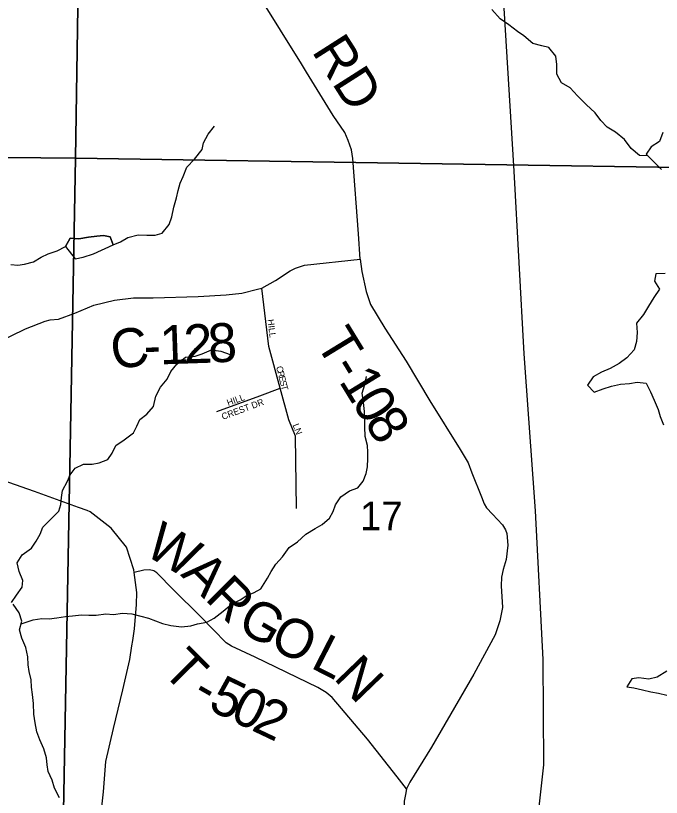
# Model space of a CAD drawing. Extents: x 2043100 to 2470832, y 443715 to 810583.
# Drawn here: x 2231654 to 2236627, y 655298 to 661320 of the extents above; entities that cross this region are included whole.
import ezdxf

# ---------------------------------------------------------------- set-up
doc = ezdxf.new("R2010")
doc.units = 0
for name, color, linetype in [('GM_X_County_Road', 7, 'Continuous'), ('GM_X_County_Road_Text', 7, 'Continuous'), ('GM_X_Interstate_Route', 7, 'Continuous'), ('GM_X_Major_Lake', 7, 'Continuous'), ('GM_X_Minor_Lake', 7, 'Continuous'), ('GM_X_Minor_River', 7, 'Continuous'), ('GM_X_Section', 7, 'Continuous'), ('GM_X_Section_Text', 7, 'Continuous'), ('GM_X_State_Route', 7, 'Continuous'), ('GM_X_Township_Road', 7, 'Continuous'), ('GM_X_Township_Road_Text', 7, 'Continuous'), ('GM_X_Township_Subdivision', 7, 'Continuous'), ('GM_X_Township_Subdivision_Text', 7, 'Continuous')]:
    doc.layers.add(name, color=color, linetype=linetype)

msp = doc.modelspace()

# ---------------------------------------------------------------- linework, layer by layer
at = {"layer": 'GM_X_County_Road'}
for points in [[(2233893.2, 660885.3), (2233855, 660947.6), (2233532.6, 661470)], [(2234308.2, 659443.8), (2234296, 659640.1), (2234251.5, 660219), (2234241.4, 660285.1), (2234215.4, 660357.2), (2234189.3, 660419.2), (2234099.2, 660549.3), (2233893.2, 660885.3)], [(2231505.7, 658798.6), (2231731.5, 658907.1), (2231881.4, 658967.4), (2231921.4, 658977.5), (2231985.4, 658981.6), (2232109.3, 659027.9), (2232257.2, 659088.2), (2232415.1, 659128.5), (2232563, 659146.7), (2232713, 659147), (2233058.8, 659155.5), (2233276.8, 659169.8), (2233396.7, 659182), (2233516.7, 659212.3), (2233549.6, 659219.3), (2233654.6, 659278.6), (2233768.4, 659352.9), (2233808.4, 659375), (2233878.4, 659397.1), (2234308.2, 659443.8)]]:
    msp.add_lwpolyline(points, dxfattribs=at)
at = {"layer": 'GM_X_Interstate_Route'}
msp.add_lwpolyline([(2234742.2, 652534.5), (2234835.7, 652757), (2235059.4, 653336), (2235118.1, 653497.3), (2235400.5, 654219.6), (2235426, 654302), (2235544.3, 654630.6), (2235605.7, 654829.4), (2235672.7, 655110.4), (2235723.1, 655549.8), (2235717.9, 656359.9), (2235657.4, 657504.7), (2235570.5, 658713.6), (2235492.9, 660121.2), (2235379.3, 662006.1)], dxfattribs=at)
at = {"layer": 'GM_X_Major_Lake'}
for points in [[(2236639.3, 660419.7), (2236612.1, 660351.3), (2236548.5, 660308.6), (2236509.1, 660252.1), (2236628.3, 660135.2)], [(2236656.6, 659332.5), (2236584.6, 659329.7), (2236573.2, 659273.5), (2236611.8, 659213.9), (2236570.5, 659149.3), (2236527.2, 659082.8), (2236489.9, 659018.3), (2236436.6, 658949.6), (2236441.3, 658877.6), (2236436, 658809.4), (2236418.7, 658745.2), (2236361.4, 658682.5), (2236301.8, 658639.8), (2236234.3, 658601), (2236166.6, 658572.2), (2236103, 658537.5), (2236057.6, 658472.9), (2236110.2, 658419.4), (2236177.9, 658444.2), (2236243.7, 658464.9), (2236313.5, 658481.7), (2236381.4, 658486.5), (2236441.3, 658495.1), (2236509.3, 658489.9), (2236544, 658422.2), (2236572.7, 658356.4), (2236603.4, 658286.6), (2236618, 658230.7), (2236642.6, 658166.9)], [(2236668.2, 656271.1), (2236594.7, 656224.2), (2236530.8, 656209.5), (2236452.8, 656218.7), (2236400.9, 656210.1), (2236361.5, 656149.6)], [(2236361.5, 656149.6), (2236415.6, 656142.2), (2236481.7, 656126.9), (2236545.8, 656111.6), (2236605.9, 656100.2), (2236670.1, 656084.9)]]:
    msp.add_lwpolyline(points, dxfattribs=at)
at = {"layer": 'GM_X_Minor_Lake'}
for points in [[(2232405.4, 659554.3), (2232381.2, 659616.3), (2232331.2, 659626.2), (2232279.3, 659620), (2232215.3, 659613.7), (2232141.4, 659601.5), (2232075.4, 659605.2), (2232039.6, 659541)], [(2232039.6, 659541), (2232113.9, 659447.2), (2232173.8, 659459.4), (2232253.7, 659485.7), (2232405.4, 659554.3)]]:
    msp.add_lwpolyline(points, dxfattribs=at)
at = {"layer": 'GM_X_Minor_River'}
for points in [[(2236520.8, 660240.6), (2236457.7, 660243.2), (2236393.6, 660297), (2236343.4, 660364.9), (2236275.3, 660422.8), (2236211.2, 660460.6), (2236161, 660512.5), (2236118.8, 660570.4), (2236048.7, 660634.3), (2235982.5, 660702.1), (2235924.3, 660764), (2235858.2, 660801.8), (2235822, 660867.8), (2235821.8, 660943.9), (2235815.6, 661008), (2235761.4, 661073.8), (2235707.4, 661087.7), (2235637.4, 661105.5), (2235569.2, 661163.3), (2235519.1, 661197.2), (2235453, 661249), (2235384.9, 661294.8), (2235322.7, 661366.7)], [(2231616.2, 659401.4), (2231670.2, 659397.6), (2231722.1, 659405.8), (2231792, 659424), (2231849.9, 659458.3), (2231903.8, 659484.5), (2231973.7, 659508.8), (2232039.6, 659541), (2232075.4, 659605.2), (2232141.4, 659601.5), (2232215.3, 659613.7), (2232279.3, 659620), (2232331.2, 659626.2), (2232381.2, 659616.3), (2232405.4, 659554.3), (2232461.3, 659578.5), (2232519.2, 659610.8), (2232597.1, 659631.1), (2232665.1, 659629.3), (2232729.1, 659629.5), (2232783, 659643.8), (2232836.8, 659712), (2232856.6, 659770.2), (2232872.3, 659844.3), (2232892.1, 659916.5), (2232905.9, 659972.6), (2232921.8, 660028.7), (2232945.6, 660080.8), (2232973.3, 660153), (2233033.1, 660213.3), (2233090.9, 660287.6), (2233100.7, 660339.7), (2233136.5, 660405.9), (2233186.3, 660468.2)], [(2231623.6, 656798.1), (2231662, 656854.6), (2231703.8, 656916.8), (2231709.6, 656968.9), (2231681.4, 657036.9), (2231667.2, 657104.9), (2231705, 657165.1), (2231776.8, 657217.4), (2231812.7, 657271.6), (2231844.5, 657325.8), (2231864.3, 657379.9), (2231924.1, 657440.2), (2231987.9, 657502.4), (2232001.7, 657554.5), (2232007.5, 657608.6), (2232015.4, 657660.7), (2232053.1, 657732.9), (2232075, 657783.1), (2232112.8, 657833.3), (2232176.7, 657865.5), (2232244.7, 657865.8), (2232296.6, 657873.9), (2232364.5, 657900.2), (2232398.4, 657950.4), (2232426.2, 658008.5), (2232490, 658052.8), (2232561.8, 658105.1), (2232587.7, 658157.3), (2232611.5, 658209.4), (2232665.3, 658249.7), (2232717.1, 658307.9), (2232732.9, 658388), (2232770.7, 658458.3), (2232822.4, 658520.5), (2232850.3, 658578.7), (2232896.1, 658634.9), (2232961.9, 658689.2), (2233037.8, 658695.5), (2233089.7, 658715.7), (2233163.6, 658746), (2233233.6, 658736.2), (2233305.7, 658708.4)], [(2231696.8, 656634.3), (2231788.5, 656664.8), (2231856.5, 656675.1), (2231912.4, 656673.3), (2231970.4, 656681.5), (2232038.3, 656691.7), (2232092.3, 656695.9), (2232160.3, 656704.2), (2232218.2, 656700.4), (2232274.2, 656702.5), (2232348.2, 656710.8), (2232408.2, 656707), (2232478.1, 656717.3), (2232548.1, 656711.5), (2232618.1, 656693.7), (2232678.2, 656677.9), (2232732.2, 656658.1), (2232784.2, 656636.2), (2232848.3, 656622.4), (2232932.3, 656612.7), (2233004.2, 656619), (2233056.1, 656635.2), (2233126.1, 656647.4), (2233182, 656679.7), (2233253.8, 656732), (2233313.6, 656784.2), (2233383.5, 656820.5), (2233435.3, 656852.7), (2233491.2, 656876.9), (2233543.1, 656905.2), (2233594.9, 656985.4), (2233622.7, 657037.6), (2233658.5, 657093.8), (2233708.3, 657150), (2233762.1, 657222.3), (2233825.9, 657266.5), (2233889.7, 657324.8), (2233961.6, 657369.1), (2234015.4, 657399.3), (2234071.3, 657449.6), (2234099.1, 657499.7), (2234118.9, 657551.9), (2234158.7, 657612.1), (2234224.6, 657658.3), (2234288.5, 657682.6), (2234330.3, 657734.8), (2234354.1, 657792.9), (2234364, 657845), (2234365.8, 657907.1), (2234365.6, 657957.2), (2234363.4, 658009.2), (2234347.2, 658077.2), (2234343, 658153.3), (2234342.8, 658207.4), (2234340.6, 658271.5), (2234332.4, 658339.5), (2234322.2, 658411.6), (2234344, 658477.7), (2234355.8, 658539.8)], [(2231992.6, 655294.1), (2231952.4, 655370), (2231936.2, 655430), (2231906, 655498), (2231895.9, 655548), (2231891.7, 655602.1), (2231871.5, 655672.1), (2231841.3, 655742), (2231817.1, 655804), (2231804.9, 655872), (2231794.7, 655938.1), (2231792.5, 656020.2), (2231784.3, 656090.2), (2231776.1, 656146.2), (2231773.9, 656202.3), (2231759.7, 656268.3), (2231751.6, 656318.3), (2231747.4, 656380.4), (2231733.2, 656452.4), (2231703, 656524.4), (2231684.8, 656588.4), (2231702.6, 656656.5), (2231680.4, 656718.5), (2231634.2, 656786.4)]]:
    msp.add_lwpolyline(points, dxfattribs=at)
at = {"layer": 'GM_X_Section'}
for points in [[(2232196.6, 665535.6), (2232115.7, 660220.7), (2226513, 660274.5), (2226520, 660556.7), (2226609.8, 665587.6)], [(2237531.1, 665493.1), (2237430.6, 660139.9), (2232115.7, 660220.7), (2232196.6, 665535.6)], [(2226513, 660274.5), (2232115.7, 660220.7), (2232018.8, 654909.5), (2226447.9, 654979.7), (2226447.9, 655167.7)], [(2232115.7, 660220.7), (2237430.6, 660139.9), (2237313.6, 654842.5), (2232018.8, 654909.5)]]:
    msp.add_lwpolyline(points, close=True, dxfattribs=at)
at = {"layer": 'GM_X_State_Route'}
for points in [[(2232204.8, 657507.1), (2232138.5, 657531.3), (2231800, 657654.5), (2231254.4, 657844.4)], [(2232550, 656465.5), (2232556.2, 656506.7), (2232569.5, 656595.4), (2232584.8, 656784), (2232588.4, 656876.2), (2232566.7, 657029.7), (2232563.7, 657050.6), (2232508.9, 657224.8), (2232390.2, 657370.6), (2232229.4, 657498.2), (2232204.8, 657507.1)], [(2232294.5, 654838.4), (2232306.7, 655132.3), (2232329.9, 655340.9), (2232349, 655575.6), (2232408.2, 655828.6), (2232479.1, 656127.7), (2232534.3, 656360.6), (2232550, 656465.5)]]:
    msp.add_lwpolyline(points, dxfattribs=at)
at = {"layer": 'GM_X_Township_Road'}
for points in [[(2234308.2, 659443.8), (2234320.3, 659347.7), (2234354.4, 659193.5), (2234386.5, 659095.4), (2234498.6, 658913.2), (2234660.8, 658659.1), (2234845, 658352.8), (2235077.3, 657978.6), (2235139.4, 657874.5), (2235167.4, 657798.4), (2235241.6, 657614.3), (2235261.6, 657560.2), (2235279.6, 657528.2), (2235325.7, 657480.2), (2235403.7, 657396.2), (2235427.2, 657357.8), (2235437.8, 657330.1), (2235443.9, 657240), (2235432, 657129.8), (2235410, 657053.7), (2235396.1, 656995.5), (2235394.2, 656927.4), (2235404.3, 656761.2), (2235384.4, 656657), (2235346.5, 656550.8), (2235182.8, 656246.1), (2234857.4, 655684.8), (2234689.7, 655416.2), (2234663.8, 655364.1)], [(2234663.8, 655364.1), (2234591.7, 655456.1), (2234363.5, 655746.2), (2234091.3, 656066.3), (2234045.3, 656106.3), (2233981.3, 656144.2), (2233499.2, 656377.9), (2233317.2, 656461.7), (2233275.2, 656489.7), (2233075.1, 656693.7), (2232870.9, 656895.7), (2232740.9, 657027.7), (2232718.9, 657043.7), (2232684.9, 657049.6), (2232640.9, 657047.6), (2232566.7, 657029.7)], [(2234663.8, 655364.1), (2234655.8, 655320), (2234645.9, 655267.9), (2234642, 655147.8), (2234626.1, 654991.5), (2234614.3, 654947.9), (2234606.6, 654917.4), (2234600.2, 654877.4), (2234598.4, 654723.1), (2234597.4, 654686.7), (2234569.3, 653653.7)]]:
    msp.add_lwpolyline(points, dxfattribs=at)
at = {"layer": 'GM_X_Township_Subdivision'}
for points in [[(2233818.3, 657522.4), (2233808.6, 658079.3), (2233758.9, 658205.4), (2233692, 658451.1), (2233604.6, 658771.6), (2233549.6, 659219.3)], [(2233202.6, 658269.8), (2233536.2, 658391.3), (2233692, 658451.1)]]:
    msp.add_lwpolyline(points, dxfattribs=at)

# ---------------------------------------------------------------- texts
at = {"layer": 'GM_X_County_Road_Text'}
for s, rotation, p in [('RD', 302.50982, (2233929.9, 661045.5)), ('C', 9.29485, (2232411.3, 658589.4)), ('1', 1.9414, (2232767.5, 658632.9)), ('2', 1.94618, (2232952.2, 658639.1)), ('8', 2.83851, (2233142, 658645.6)), ('-', 2.1939, (2232644.7, 658628.2))]:
    msp.add_text(s, height=300, rotation=rotation, dxfattribs=at).set_placement(p)
at = {"layer": 'GM_X_Section_Text'}
msp.add_text('17', height=220.83, rotation=0.00001, dxfattribs=at).set_placement((2234306.6, 657355.6))
at = {"layer": 'GM_X_Township_Road_Text'}
for s, rotation, p in [('T', 301.45253, (2233958.2, 658800.8)), ('-', 301.45508, (2234075.3, 658609.4)), ('1', 301.49838, (2234139.7, 658504.1)), ('0', 301.64513, (2234236.7, 658345.8)), ('8', 302.18994, (2234335.3, 658185.8)), ('W', 329.60516, (2232634.1, 657174.7)), ('A', 315.03864, (2232918, 657011.1)), ('R', 315.03036, (2233104.8, 656824.6)), ('G', 329.98285, (2233346.8, 656598.5)), ('O', 334.33468, (2233597.3, 656454.8)), ('L', 332.87721, (2233916.6, 656301.1)), ('T', 314.84545, (2232771.6, 656264.2)), ('N', 313.93609, (2234095.4, 656214.4)), ('5', 334.23658, (2233126.5, 655979.9)), ('-', 330.1625, (2232999, 656052)), ('0', 334.49955, (2233294.2, 655898.9)), ('2', 334.59168, (2233461.5, 655819.1))]:
    msp.add_text(s, height=300, rotation=rotation, dxfattribs=at).set_placement(p)
at = {"layer": 'GM_X_Township_Subdivision_Text'}
for s, rotation, p in [('HILL', 277.12755, (2233593.7, 658977.8)), ('C', 284.18352, (2233659.5, 658613.6)), ('R', 284.19501, (2233669.2, 658575.2)), ('E', 284.18867, (2233679, 658536.8)), ('S', 284.18867, (2233687.6, 658502.7)), ('T', 285.85525, (2233696.6, 658467)), ('CREST DR', 20.35218, (2233250.8, 658205.3)), ('HILL', 20.13331, (2233291.6, 658311.7)), ('LN', 291.25285, (2233786.8, 658165.9))]:
    msp.add_text(s, height=50, rotation=rotation, dxfattribs=at).set_placement(p)

doc.saveas('drawing.dxf')
